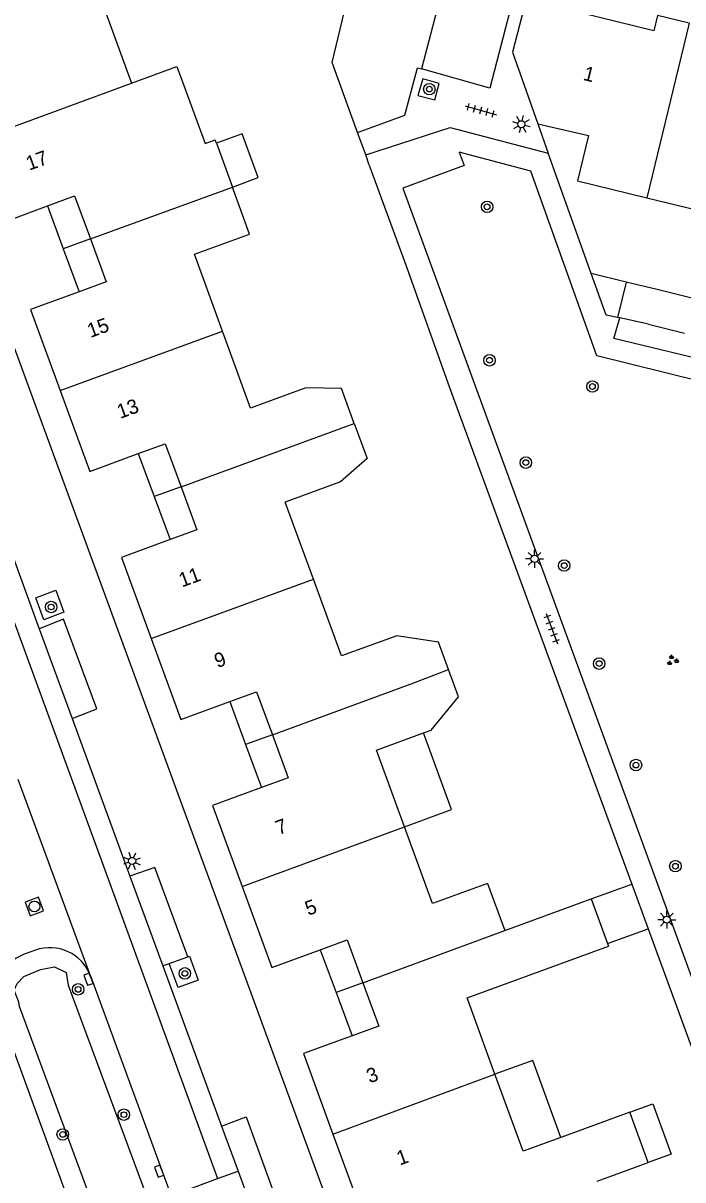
# Model space of a CAD drawing. Extents: x 128000 to 131008, y 398996 to 402500.
# Drawn here: x 128382.8 to 128428.7, y 399045.8 to 399126.4 of the extents above; entities that cross this region are included whole.
import ezdxf

# ---------------------------------------------------------------- set-up
doc = ezdxf.new("R2010")
doc.units = 0
for name, color, linetype in [('gg-afsc-erfafscheiding', 7, 'Continuous'), ('gg-afsc-hekwerk', 7, 'Continuous'), ('gg-afsc-muur', 7, 'Continuous'), ('gg-anno-huisnummerreeks BGT', 7, 'Continuous'), ('gg-bbg-bijgebouw', 7, 'Continuous'), ('gg-bbg-gedigitaliseerde bebouwing', 7, 'Continuous'), ('gg-bbg-gedigitaliseerde bijgebouw', 7, 'Continuous'), ('gg-bbg-hoofdgebouw', 7, 'Continuous'), ('gg-bbg-luifel en loopbrug', 7, 'Continuous'), ('gg-bbg-tussenscheiding', 7, 'Continuous'), ('gg-knt-verharding', 7, 'Continuous'), ('gg-knt-verharding nz', 7, 'Continuous'), ('gt-grn-groengrens NZ', 7, 'Continuous'), ('gt-grn-weggrens', 7, 'Continuous'), ('gt-symb-boom', 7, 'Continuous'), ('gt-symb-groenvak', 7, 'Continuous'), ('gt-symb-kolk', 7, 'Continuous'), ('gt-symb-lichtmast', 7, 'Continuous'), ('gt-symb-rioolschacht', 7, 'Continuous'), ('gt-symb-tegel verharding', 7, 'Continuous')]:
    doc.layers.add(name, color=color, linetype=linetype)

# ---------------------------------------------------------------- blocks, each defined once
blk = doc.blocks.new('gt0-BOOM')
at = {"layer": 'gt-symb-boom'}
for radius in [0.4, 0.2]:
    blk.add_circle((0, 0), radius, dxfattribs=at)
blk = doc.blocks.new('gt0-GRVAK')
at = {"layer": 'gt-symb-groenvak'}
for p, q in [((-0.11, 0.189), (-0.228, 0.24)), ((-0.182, 0.153), (0.088, 0.153)), ((-0.091, 0.211), (-0.156, 0.322)), ((-0.047, 0.214), (-0.047, 0.393)), ((-0.004, 0.211), (0.061, 0.322)), ((0.015, 0.189), (0.133, 0.24)), ((0.262, -0.052), (0.197, 0.059)), ((0.305, -0.049), (0.305, 0.13)), ((0.349, -0.052), (0.414, 0.059)), ((-0.245, -0.228), (-0.363, -0.177)), ((-0.318, -0.264), (-0.047, -0.264)), ((-0.226, -0.206), (-0.291, -0.095)), ((-0.183, -0.203), (-0.183, -0.024)), ((-0.139, -0.206), (-0.074, -0.095)), ((-0.12, -0.228), (-0.002, -0.177)), ((0.243, -0.074), (0.125, -0.023)), ((0.17, -0.11), (0.441, -0.11)), ((0.368, -0.074), (0.486, -0.023))]:
    blk.add_line(p, q, dxfattribs=at)
blk = doc.blocks.new('gt0-KOLK')
at = {"layer": 'gt-symb-kolk'}
blk.add_lwpolyline([(0, 0), (0.375, 0), (0.375, 0.4), (-0.375, 0.4), (-0.375, 0), (0, 0)], dxfattribs=at)
blk = doc.blocks.new('gt0-LMAST')
at = {"layer": 'gt-symb-lichtmast'}
for p, q in [((-0.182, 0.173), (-0.447, 0.438)), ((-0.005, 0.246), (-0.005, 0.621)), ((0.172, 0.173), (0.437, 0.438)), ((-0.255, -0.004), (-0.63, -0.004)), ((-0.182, -0.181), (-0.447, -0.446)), ((-0.005, -0.254), (-0.005, -0.629)), ((0.437, -0.446), (0.172, -0.181)), ((0.245, -0.004), (0.62, -0.004))]:
    blk.add_line(p, q, dxfattribs=at)
blk.add_circle((-0.005, -0.004), 0.25, dxfattribs=at)
blk = doc.blocks.new('gt0-TEG1')
at = {"layer": 'gt-symb-tegel verharding'}
for p, q in [((-1.125, 0), (1.125, 0)), ((-0.9, -0.25), (-0.9, 0.25)), ((-0.45, -0.25), (-0.45, 0.25)), ((0, -0.25), (0, 0.25)), ((0.45, -0.25), (0.45, 0.25)), ((0.9, -0.25), (0.9, 0.25))]:
    blk.add_line(p, q, dxfattribs=at)
blk = doc.blocks.new('gt0-RS')
at = {"layer": 'gt-symb-rioolschacht'}
blk.add_lwpolyline([(-0.5, -0.5), (0.5, -0.5), (0.5, 0.5), (-0.5, 0.5)], close=True, dxfattribs=at)
blk.add_circle((0, 0), 0.375, dxfattribs=at)

msp = doc.modelspace()

# ---------------------------------------------------------------- linework, layer by layer
at = {"layer": 'gg-afsc-erfafscheiding'}
for p, q in [((128409.474, 399109.415), (128412.462, 399100.997)), ((128418.637, 399084.184), (128425.135, 399066.437))]:
    msp.add_line(p, q, dxfattribs=at)
for points in [[(128442.446, 399099.932), (128423.884, 399104.419), (128424.31, 399105.852)], [(128426.27, 399063.334), (128429.866, 399053.513), (128431.504, 399048.914), (128443.041, 399053.131)]]:
    msp.add_lwpolyline(points, dxfattribs=at)
at = {"layer": 'gg-afsc-hekwerk'}
msp.add_lwpolyline([(128406.629, 399117.202), (128412.498, 399119.104), (128419.323, 399117.313)], dxfattribs=at)
at = {"layer": 'gg-afsc-muur'}
for p, q in [((128406.629, 399117.202), (128406.06, 399118.76)), ((128406.879, 399116.49), (128406.629, 399117.202)), ((128422.31, 399108.945), (128419.323, 399117.313)), ((128406.879, 399116.49), (128409.474, 399109.415)), ((128412.462, 399100.997), (128418.637, 399084.184))]:
    msp.add_line(p, q, dxfattribs=at)
msp.add_lwpolyline([(128406.06, 399118.76), (128404.3, 399123.62), (128406.8, 399134.1)], dxfattribs=at)
at = {"layer": 'gg-bbg-bijgebouw'}
for p, q in [((128429.413, 399107.204), (128426.9, 399107.82)), ((128424.31, 399105.852), (128424.144, 399105.883)), ((128426.31, 399105.41), (128424.31, 399105.852)), ((128426.31, 399105.41), (128428.814, 399104.801))]:
    msp.add_line(p, q, dxfattribs=at)
msp.add_lwpolyline([(128424.144, 399105.883), (128423.35, 399106.032), (128422.31, 399108.945)], dxfattribs=at)
at = {"layer": 'gg-bbg-gedigitaliseerde bebouwing'}
for p, q in [((128388.38, 399127.54), (128390.334, 399122.193)), ((128396.235, 399118.017), (128396.15, 399118.25)), ((128396.235, 399118.017), (128397.352, 399114.961)), ((128421.371, 399115.396), (128426.178, 399114.222)), ((128398.55, 399111.68), (128397.352, 399114.961)), ((128426.178, 399114.222), (128430.842, 399113.083)), ((128415.1, 399066.49), (128416.31, 399063.204)), ((128416.31, 399063.204), (128422.319, 399065.407)), ((128422.319, 399065.407), (128423.457, 399062.305)), ((128423.457, 399062.305), (128423.523, 399062.124)), ((128413.68, 399058.52), (128423.523, 399062.124)), ((128425.014, 399050.553), (128421.42, 399049.24)), ((128426.289, 399047.064), (128425.014, 399050.553)), ((128422.72, 399045.76), (128426.289, 399047.064))]:
    msp.add_line(p, q, dxfattribs=at)
for points in [[(128390.334, 399122.193), (128393.488, 399123.353), (128395.459, 399117.996), (128396.15, 399118.25)], [(128405.829, 399098.503), (128404.939, 399100.937), (128402.47, 399100.99), (128398.62, 399099.58)], [(128405.829, 399098.503), (128406.719, 399096.067), (128404.87, 399094.43), (128401.03, 399093.02)]]:
    msp.add_lwpolyline(points, dxfattribs=at)
at = {"layer": 'gg-bbg-gedigitaliseerde bijgebouw'}
for p, q in [((128424.745, 399108.348), (128422.31, 399108.945)), ((128426.9, 399107.82), (128424.745, 399108.348))]:
    msp.add_line(p, q, dxfattribs=at)
at = {"layer": 'gg-bbg-hoofdgebouw'}
for p, q in [((128418.61, 399119.37), (128422.12, 399118.54)), ((128422.12, 399118.54), (128421.371, 399115.396)), ((128398.62, 399099.58), (128396.663, 399104.936)), ((128402.983, 399087.677), (128401.03, 399093.02)), ((128415.622, 399053.201), (128413.68, 399058.52)), ((128421.42, 399049.24), (128420.213, 399048.8))]:
    msp.add_line(p, q, dxfattribs=at)
for points in [[(128417.78, 399128.04), (128416.84, 399124.36), (128418.61, 399119.37)], [(128429.124, 399126.366), (128426.93, 399126.9), (128426.67, 399125.83), (128417.78, 399128.04)], [(128379.064, 399118.047), (128381.13, 399112.41), (128384.493, 399113.649)], [(128384.493, 399113.649), (128386.37, 399114.34), (128387.467, 399111.346)], [(128387.467, 399111.346), (128388.56, 399108.36), (128386.679, 399107.672)], [(128396.663, 399104.936), (128394.71, 399110.28), (128398.55, 399111.68)], [(128386.679, 399107.672), (128383.31, 399106.44), (128385.376, 399100.803)], [(128385.376, 399100.803), (128387.44, 399095.17), (128390.802, 399096.402)], [(128390.802, 399096.402), (128392.68, 399097.09), (128393.781, 399094.092)], [(128393.781, 399094.092), (128394.88, 399091.1), (128393.019, 399090.418)], [(128393.019, 399090.418), (128389.64, 399089.18), (128391.707, 399083.534)], [(128412.393, 399081.375), (128411.7, 399083.27), (128408.79, 399083.73), (128404.94, 399082.32), (128402.983, 399087.677)], [(128391.707, 399083.534), (128393.77, 399077.9), (128397.162, 399079.142)], [(128410.656, 399076.966), (128411.19, 399077.16), (128413.09, 399079.47), (128412.393, 399081.375)], [(128397.162, 399079.142), (128399.04, 399079.83), (128400.136, 399076.833)], [(128400.136, 399076.833), (128401.23, 399073.84), (128399.378, 399073.16)], [(128409.318, 399070.434), (128407.37, 399075.77), (128410.656, 399076.966)], [(128399.378, 399073.16), (128395.97, 399071.91), (128398.03, 399066.274)], [(128415.1, 399066.49), (128411.27, 399065.09), (128409.318, 399070.434)], [(128398.03, 399066.274), (128400.09, 399060.64), (128403.462, 399061.873)], [(128403.462, 399061.873), (128405.34, 399062.56), (128406.438, 399059.565)], [(128406.438, 399059.565), (128407.54, 399056.56), (128405.681, 399055.88)], [(128405.681, 399055.88), (128402.29, 399054.64), (128404.344, 399049.042)], [(128420.213, 399048.8), (128417.58, 399047.84), (128415.622, 399053.201)], [(128404.344, 399049.042), (128406.41, 399043.41), (128409.792, 399044.651)]]:
    msp.add_lwpolyline(points, dxfattribs=at)
at = {"layer": 'gg-bbg-luifel en loopbrug'}
for p, q in [((128384.493, 399113.649), (128385.584, 399110.667)), ((128387.467, 399111.346), (128385.584, 399110.667)), ((128385.584, 399110.667), (128386.679, 399107.672)), ((128390.802, 399096.402), (128391.908, 399093.417)), ((128393.781, 399094.092), (128391.908, 399093.417)), ((128391.908, 399093.417), (128393.019, 399090.418)), ((128397.162, 399079.142), (128398.27, 399076.151)), ((128400.136, 399076.833), (128398.27, 399076.151)), ((128412.605, 399071.636), (128410.656, 399076.966)), ((128398.27, 399076.151), (128399.378, 399073.16)), ((128409.318, 399070.434), (128412.605, 399071.636)), ((128422.319, 399065.407), (128425.135, 399066.437)), ((128425.135, 399066.437), (128426.27, 399063.334)), ((128423.457, 399062.305), (128426.27, 399063.334)), ((128403.462, 399061.873), (128404.57, 399058.882)), ((128406.438, 399059.565), (128404.57, 399058.882)), ((128404.57, 399058.882), (128405.681, 399055.88))]:
    msp.add_line(p, q, dxfattribs=at)
for points in [[(128397.352, 399114.961), (128399.149, 399115.619), (128398.031, 399118.675), (128396.235, 399118.017)], [(128420.213, 399048.8), (128418.252, 399054.163), (128415.622, 399053.201)], [(128425.014, 399050.553), (128426.611, 399051.137), (128427.886, 399047.648), (128426.289, 399047.064)]]:
    msp.add_lwpolyline(points, dxfattribs=at)
at = {"layer": 'gg-bbg-tussenscheiding'}
for p, q in [((128429.124, 399126.366), (128426.178, 399114.222)), ((128379.064, 399118.047), (128390.334, 399122.193)), ((128387.467, 399111.346), (128397.352, 399114.961)), ((128424.745, 399108.348), (128424.144, 399105.883)), ((128385.376, 399100.803), (128396.663, 399104.936)), ((128393.781, 399094.092), (128405.829, 399098.503)), ((128391.707, 399083.534), (128402.983, 399087.677)), ((128398.03, 399066.274), (128409.318, 399070.434)), ((128406.438, 399059.565), (128416.31, 399063.204)), ((128404.344, 399049.042), (128415.622, 399053.201))]:
    msp.add_line(p, q, dxfattribs=at)
msp.add_lwpolyline([(128400.136, 399076.833), (128409.985, 399080.45), (128412.393, 399081.375)], dxfattribs=at)
at = {"layer": 'gg-knt-verharding'}
for p, q in [((128405.733, 399039.553), (128373.95, 399126.21)), ((128418.61, 399119.37), (128419.323, 399117.313)), ((128379.89, 399095.204), (128383.914, 399084.219)), ((128386.207, 399077.957), (128390.223, 399066.995)), ((128383.641, 399061.832), (128382.86, 399061.55)), ((128392.96, 399060.907), (128394.242, 399061.376)), ((128392.513, 399060.743), (128392.96, 399060.907)), ((128392.513, 399060.743), (128396.598, 399049.592)), ((128387.474, 399060.056), (128393.085, 399044.747)), ((128386.685, 399042.39), (128381.075, 399057.711)), ((128396.32, 399045.94), (128397.743, 399046.464)), ((128393.085, 399044.747), (128396.32, 399045.94))]:
    msp.add_line(p, q, dxfattribs=at)
for points in [[(128417.756, 399131.434), (128415.271, 399121.843), (128410.51, 399123.19)], [(128406.06, 399118.76), (128409.36, 399119.96), (128410.23, 399123.26), (128410.51, 399123.19)], [(128410.262, 399121.34), (128411.431, 399121.031), (128411.73, 399122.176), (128410.607, 399122.494), (128410.262, 399121.34)], [(128432.355, 399100.82), (128422.71, 399103.21), (128418.11, 399116.07), (128413.12, 399117.39), (128413.47, 399116.45), (128409.21, 399114.89), (128429.612, 399059.08)], [(128383.669, 399086.372), (128385.069, 399086.892), (128385.63, 399085.359), (128384.23, 399084.839), (128383.669, 399086.372)], [(128386.207, 399077.957), (128387.922, 399078.633), (128385.609, 399084.884), (128383.914, 399084.219)], [(128394.242, 399061.376), (128391.963, 399067.595), (128390.223, 399066.995)], [(128394.242, 399061.376), (128394.371, 399061.423), (128394.978, 399059.758), (128393.568, 399059.247), (128392.96, 399060.907)], [(128396.598, 399049.592), (128398.319, 399050.245), (128400.593, 399043.972), (128398.885, 399043.346)]]:
    msp.add_lwpolyline(points, dxfattribs=at)
for centre, start, end in [((128383.894, 399058.735), 110.17216, 199.9543), ((128384.662, 399059.012), 20.36579, 109.91342)]:
    msp.add_arc(centre, 2.999, start, end, dxfattribs=at)
at = {"layer": 'gg-knt-verharding nz'}
for p, q in [((128413.01, 399132.72), (128410.51, 399123.19)), ((128383.914, 399084.219), (128386.207, 399077.957)), ((128390.223, 399066.995), (128392.513, 399060.743)), ((128396.598, 399049.592), (128397.743, 399046.464)), ((128397.743, 399046.464), (128398.885, 399043.346))]:
    msp.add_line(p, q, dxfattribs=at)
msp.add_lwpolyline([(128377.195, 399098.162), (128378.482, 399094.686), (128388.815, 399066.479), (128396.32, 399045.94)], dxfattribs=at)
at = {"layer": 'gt-grn-groengrens NZ'}
msp.add_lwpolyline([(128382.17, 399059.051), (128382.374, 399059.529), (128382.851, 399060.006), (128384.01, 399060.483), (128384.965, 399060.688), (128385.783, 399060.279), (128385.919, 399059.392), (128403.167, 399013.021), (128403.167, 399012.134), (128403.031, 399011.725), (128402.554, 399011.521), (128401.122, 399010.702), (128400.645, 399010.566), (128399.963, 399010.975), (128399.622, 399011.725), (128382.538, 399057.928), (128382.488, 399058.217), (128382.17, 399059.051)], dxfattribs=at)
at = {"layer": 'gt-grn-weggrens'}
msp.add_line((128387.474, 399060.056), (128382.45, 399073.709), dxfattribs=at)

# ---------------------------------------------------------------- block references
at = {"layer": 'gt-symb-boom'}
for p in [(128411.055, 399121.778), (128415.073, 399113.582), (128415.241, 399102.903), (128422.401, 399101.079), (128417.766, 399095.778), (128420.44, 399088.611), (128384.741, 399085.728), (128422.868, 399081.787), (128425.43, 399074.726), (128428.173, 399067.684), (128394.045, 399060.222), (128386.617, 399059.111)]:
    msp.add_blockref('gt0-BOOM', p, dxfattribs=at)
for p, rotation in [((128389.801, 399050.389), -69.93365037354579), ((128385.546, 399049.013), -69.93365037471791)]:
    msp.add_blockref('gt0-BOOM', p, dxfattribs=dict(at, rotation=rotation))
at = {"layer": 'gt-symb-groenvak'}
msp.add_blockref('gt0-GRVAK', (128427.961, 399082.003), dxfattribs=at)
at = {"layer": 'gt-symb-kolk'}
for p, rotation in [((128387.524, 399059.882), 110.1739449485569), ((128392.441, 399046.531), 110.17394494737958)]:
    msp.add_blockref('gt0-KOLK', p, dxfattribs=dict(at, rotation=rotation))
at = {"layer": 'gt-symb-lichtmast'}
for p, rotation in [((128417.454, 399119.337), 75.28268885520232), ((128390.369, 399068.046), -159.87983420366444)]:
    msp.add_blockref('gt0-LMAST', p, dxfattribs=dict(at, rotation=rotation))
for p in [(128418.38, 399089.083), (128427.575, 399063.966)]:
    msp.add_blockref('gt0-LMAST', p, dxfattribs=at)
at = {"layer": 'gt-symb-rioolschacht', "rotation": -69.87983420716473}
msp.add_blockref('gt0-RS', (128383.573, 399064.882), dxfattribs=at)
at = {"layer": 'gt-symb-tegel verharding'}
for p, rotation in [((128414.634, 399120.303), -15.787947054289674), ((128419.578, 399084.226), -69.93365037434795)]:
    msp.add_blockref('gt0-TEG1', p, dxfattribs=dict(at, rotation=rotation))

# ---------------------------------------------------------------- texts
at = {"layer": 'gg-anno-huisnummerreeks BGT'}
for s, rotation, p in [('1', 346, (128421.697, 399122.43)), ('17', 20.1, (128383.212, 399116.095)), ('15', 20.1, (128387.472, 399104.45)), ('13', 20.1, (128389.537, 399098.814)), ('11', 20.1, (128393.84, 399087.084)), ('9', 20.1, (128396.309, 399081.469)), ('7', 20.1, (128400.57, 399069.844)), ('5', 20.1, (128402.624, 399064.227)), ('3', 20.1, (128406.9, 399052.56)), ('1', 20.1, (128408.996, 399046.845))]:
    msp.add_text(s, height=1, rotation=rotation, dxfattribs=at).set_placement(p)

doc.saveas('drawing.dxf')
